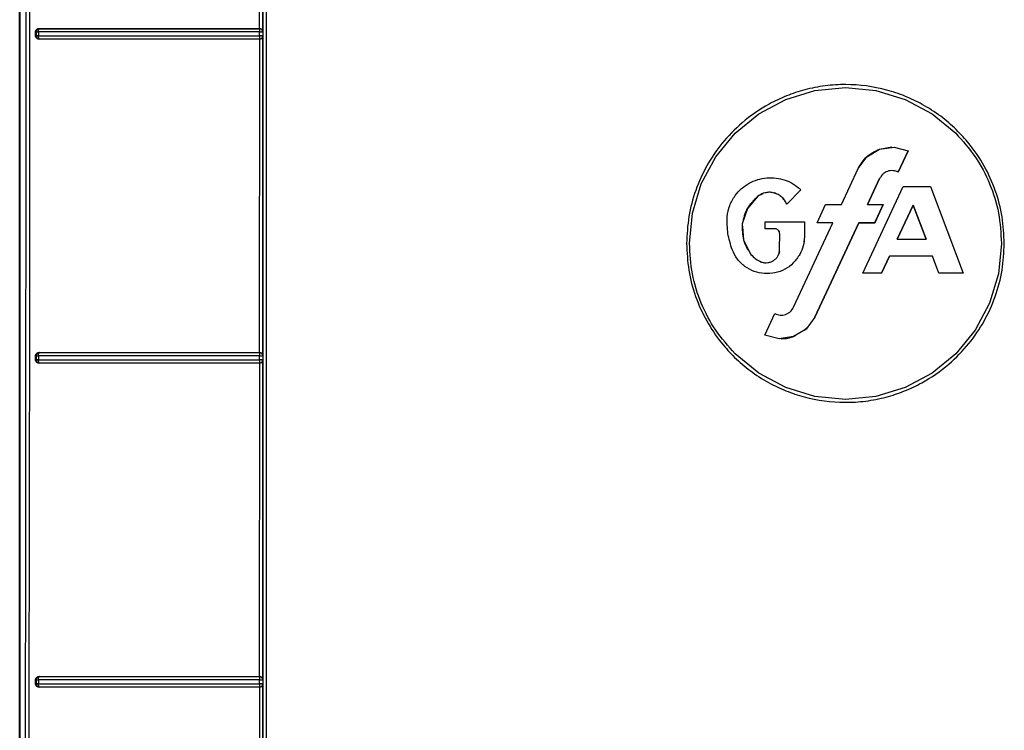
# Model space of a CAD drawing. Header units: inches. Extents: x 170 to 312, y 215 to 248.
# Tile 915 of 987: x 304.9858 to 305.1079, y 242.0284 to 242.1165. Entities that reach past the tile are written whole.
import ezdxf

# ---------------------------------------------------------------- set-up
doc = ezdxf.new("R2010")
doc.units = ezdxf.units.IN
doc.header["$LTSCALE"] = 0.25
doc.header["$MEASUREMENT"] = 0
doc.layers.add('MOTOR RH', color=7, linetype='Continuous')

msp = doc.modelspace()

# ---------------------------------------------------------------- linework, layer by layer
at = {"layer": 'MOTOR RH'}
for p, q in [((304.9858, 241.92392), (304.9858, 242.23936)), ((304.98581, 242.23936), (304.98581, 241.9417)), ((305.01555, 242.11535), (305.01556, 242.1542)), ((305.01595, 242.11497), (305.01595, 242.15458)), ((304.98777, 242.11443), (304.98777, 242.11497)), ((304.98786, 242.11495), (304.98777, 242.11497)), ((304.98786, 242.11445), (304.98777, 242.11443)), ((304.98786, 242.11495), (304.98786, 242.11445)), ((304.98813, 242.11495), (304.98813, 242.11444)), ((304.98816, 242.11522), (304.9882, 242.11531)), ((304.98819, 242.11536), (304.98824, 242.11534)), ((305.01553, 242.11444), (305.01553, 242.11494)), ((305.01554, 242.11534), (305.01555, 242.11535)), ((305.01595, 242.11497), (305.01593, 242.11495)), ((305.01593, 242.11495), (305.01593, 242.11444)), ((305.01593, 242.11444), (305.01595, 242.11442)), ((305.01595, 242.07481), (305.01595, 242.11442)), ((304.9882, 242.11409), (304.98816, 242.11417)), ((304.98824, 242.11405), (304.98819, 242.11404)), ((304.98822, 242.11406), (304.9882, 242.11409)), ((304.98824, 242.11405), (304.98822, 242.11406)), ((305.01553, 242.11417), (305.01554, 242.11408)), ((305.01554, 242.11408), (305.01554, 242.11405)), ((305.01556, 242.11404), (305.01554, 242.11405)), ((305.01555, 242.0752), (305.01556, 242.11404)), ((305.08076, 242.10658), (305.08439, 242.10768)), ((305.08439, 242.10768), (305.08816, 242.10806)), ((305.08816, 242.10806), (305.09194, 242.10768)), ((305.09194, 242.10768), (305.09557, 242.10658)), ((305.07742, 242.1048), (305.08076, 242.10658)), ((305.09557, 242.10658), (305.09891, 242.1048)), ((305.07449, 242.10239), (305.07742, 242.1048)), ((305.09891, 242.1048), (305.10184, 242.10239)), ((305.07209, 242.09946), (305.07449, 242.10239)), ((305.09082, 242.09947), (305.09239, 242.10041)), ((305.09239, 242.10041), (305.09393, 242.10068)), ((305.09239, 242.10041), (305.09419, 242.10067)), ((305.09419, 242.10067), (305.09595, 242.10021)), ((305.09595, 242.10021), (305.09471, 242.09756)), ((305.09471, 242.09756), (305.09595, 242.10021)), ((305.09595, 242.10021), (305.09471, 242.09756)), ((305.0703, 242.09612), (305.07209, 242.09946)), ((305.08975, 242.09801), (305.09082, 242.09947)), ((305.08766, 242.09354), (305.08975, 242.09801)), ((305.08766, 242.09353), (305.08975, 242.09801)), ((305.09471, 242.09756), (305.09471, 242.09756)), ((305.0692, 242.09249), (305.0703, 242.09612)), ((305.07842, 242.09685), (305.07889, 242.09687)), ((305.09089, 242.09354), (305.0924, 242.09677)), ((305.0924, 242.09677), (305.09089, 242.09353)), ((305.07791, 242.09489), (305.07732, 242.09457)), ((305.07873, 242.09506), (305.07829, 242.09501)), ((305.08265, 242.09537), (305.08088, 242.0936)), ((305.08088, 242.0936), (305.08265, 242.09537)), ((305.08265, 242.09537), (305.08088, 242.0936)), ((305.09031, 242.08504), (305.09532, 242.09579)), ((305.09031, 242.08504), (305.09532, 242.09579)), ((305.09532, 242.09579), (305.09872, 242.09579)), ((305.09872, 242.09579), (305.10277, 242.08504)), ((305.09872, 242.09579), (305.10277, 242.08504)), ((305.07732, 242.09457), (305.076, 242.09306)), ((305.07732, 242.09458), (305.07601, 242.09306)), ((305.06883, 242.08872), (305.0692, 242.09249)), ((305.07601, 242.09306), (305.07538, 242.09115)), ((305.076, 242.09306), (305.07538, 242.09115)), ((305.08466, 242.09128), (305.08571, 242.09353)), ((305.08571, 242.09353), (305.08766, 242.09353)), ((305.09089, 242.09353), (305.09284, 242.09353)), ((305.09284, 242.09353), (305.09178, 242.09128)), ((305.09284, 242.09354), (305.09179, 242.09128)), ((305.09179, 242.09128), (305.09284, 242.09354)), ((305.09656, 242.09348), (305.09459, 242.08924)), ((305.09459, 242.08924), (305.09656, 242.09348)), ((305.09656, 242.09348), (305.09459, 242.08924)), ((305.09656, 242.09348), (305.09816, 242.08924)), ((305.09656, 242.09348), (305.09816, 242.08924)), ((305.09656, 242.09348), (305.09656, 242.09348)), ((305.09816, 242.08924), (305.09656, 242.09348)), ((305.07538, 242.09115), (305.07553, 242.08915)), ((305.0782, 242.09053), (305.0782, 242.09138)), ((305.0782, 242.09138), (305.08307, 242.09138)), ((305.08173, 242.08081), (305.08661, 242.09128)), ((305.08173, 242.08081), (305.08661, 242.09128)), ((305.08307, 242.09138), (305.08307, 242.08956)), ((305.08984, 242.09128), (305.08438, 242.07957)), ((305.08438, 242.07957), (305.08984, 242.09128)), ((305.08984, 242.09128), (305.08438, 242.07957)), ((305.08661, 242.09128), (305.08466, 242.09128)), ((305.08661, 242.09128), (305.08466, 242.09128)), ((305.08661, 242.09128), (305.08466, 242.09128)), ((305.08661, 242.09128), (305.08661, 242.09128)), ((305.09179, 242.09128), (305.08984, 242.09128)), ((305.08984, 242.09128), (305.08984, 242.09128)), ((305.08984, 242.09128), (305.09179, 242.09128)), ((305.09178, 242.09128), (305.08984, 242.09128)), ((305.09179, 242.09128), (305.09179, 242.09128)), ((305.0754, 242.0908), (305.07553, 242.08915)), ((305.07945, 242.09053), (305.0782, 242.09053)), ((305.0782, 242.09053), (305.0782, 242.09053)), ((305.07945, 242.09053), (305.0782, 242.09053)), ((305.07945, 242.09053), (305.0782, 242.09053)), ((305.07945, 242.09053), (305.07945, 242.09053)), ((305.08001, 242.08802), (305.08002, 242.08997)), ((305.07553, 242.08915), (305.07606, 242.08811)), ((305.07553, 242.08915), (305.07645, 242.08736)), ((305.08307, 242.08956), (305.08299, 242.08891)), ((305.09459, 242.08924), (305.09816, 242.08924)), ((305.09816, 242.08924), (305.09816, 242.08924)), ((305.1075, 242.08872), (305.10713, 242.08495)), ((305.08002, 242.08802), (305.08002, 242.08802)), ((305.09361, 242.08714), (305.09263, 242.08504)), ((305.09263, 242.08504), (305.09361, 242.08714)), ((305.09361, 242.08714), (305.09263, 242.08504)), ((305.09895, 242.08714), (305.09361, 242.08714)), ((305.09361, 242.08714), (305.09361, 242.08714)), ((305.09895, 242.08714), (305.09361, 242.08714)), ((305.09895, 242.08714), (305.09361, 242.08714)), ((305.09974, 242.08504), (305.09895, 242.08714)), ((305.09895, 242.08714), (305.09895, 242.08714)), ((305.09974, 242.08504), (305.09895, 242.08714)), ((305.09263, 242.08504), (305.09031, 242.08504)), ((305.09263, 242.08504), (305.09031, 242.08504)), ((305.09263, 242.08504), (305.09031, 242.08504)), ((305.09263, 242.08504), (305.09263, 242.08504)), ((305.10277, 242.08504), (305.09974, 242.08504)), ((305.09974, 242.08504), (305.09974, 242.08504)), ((305.10277, 242.08504), (305.09974, 242.08504)), ((305.10277, 242.08504), (305.09974, 242.08504)), ((305.10713, 242.08495), (305.10603, 242.08132)), ((305.10603, 242.08132), (305.10424, 242.07798)), ((305.07818, 242.07737), (305.07941, 242.08002)), ((305.08438, 242.07957), (305.0833, 242.0781)), ((305.08438, 242.07957), (305.08438, 242.07957)), ((305.0833, 242.0781), (305.08174, 242.07717)), ((305.08342, 242.07827), (305.08307, 242.07797)), ((305.08307, 242.07796), (305.08342, 242.07827)), ((305.10424, 242.07798), (305.10184, 242.07505)), ((305.07994, 242.07691), (305.07818, 242.07737)), ((305.08174, 242.07717), (305.07994, 242.07691)), ((304.98777, 242.07427), (304.98777, 242.07481)), ((304.98786, 242.07479), (304.98777, 242.07481)), ((304.98786, 242.07429), (304.98777, 242.07427)), ((304.98786, 242.07479), (304.98786, 242.07429)), ((304.98813, 242.07479), (304.98813, 242.07428)), ((304.98816, 242.07506), (304.9882, 242.07515)), ((304.98819, 242.0752), (304.98824, 242.07519)), ((305.01553, 242.07428), (305.01553, 242.07478)), ((305.01554, 242.07519), (305.01555, 242.0752)), ((305.01595, 242.07481), (305.01593, 242.07479)), ((305.01593, 242.07479), (305.01593, 242.07429)), ((305.01593, 242.07429), (305.01595, 242.07426)), ((305.01595, 242.03466), (305.01595, 242.07426)), ((305.07742, 242.07264), (305.07449, 242.07505)), ((305.10184, 242.07505), (305.09891, 242.07264)), ((304.9882, 242.07393), (304.98816, 242.07401)), ((304.98824, 242.0739), (304.98819, 242.07389)), ((304.98824, 242.0739), (304.9882, 242.07393)), ((305.01553, 242.07401), (305.01554, 242.07392)), ((305.01554, 242.07392), (305.01554, 242.07389)), ((305.01556, 242.07388), (305.01554, 242.07389)), ((305.01555, 242.03504), (305.01556, 242.07388)), ((305.08076, 242.07085), (305.07742, 242.07264)), ((305.09891, 242.07264), (305.09557, 242.07085)), ((305.08439, 242.06975), (305.08076, 242.07085)), ((305.09557, 242.07085), (305.09194, 242.06975)), ((305.08816, 242.06938), (305.08439, 242.06975)), ((305.09194, 242.06975), (305.08816, 242.06938)), ((304.98816, 242.03491), (304.9882, 242.035)), ((304.98819, 242.03504), (304.98824, 242.03503)), ((304.9882, 242.035), (304.98824, 242.03503)), ((305.01554, 242.03503), (305.01555, 242.03504)), ((304.98777, 242.03411), (304.98777, 242.03465)), ((304.98786, 242.03463), (304.98777, 242.03465)), ((304.98786, 242.03413), (304.98777, 242.03411)), ((304.98786, 242.03463), (304.98786, 242.03413)), ((304.98813, 242.03462), (304.98813, 242.03412)), ((304.9882, 242.03377), (304.98816, 242.03385)), ((304.98824, 242.03374), (304.9882, 242.03377)), ((305.01553, 242.03412), (305.01553, 242.03462)), ((305.01553, 242.03385), (305.01554, 242.03377)), ((305.01554, 242.03377), (305.01554, 242.03374)), ((305.01595, 242.03466), (305.01593, 242.03463)), ((305.01593, 242.03463), (305.01593, 242.03413)), ((305.01593, 242.03413), (305.01595, 242.03411)), ((305.01595, 241.9945), (305.01595, 242.03411)), ((304.98824, 242.03374), (304.98819, 242.03373)), ((305.01556, 242.03373), (305.01554, 242.03374)), ((305.01555, 241.99488), (305.01556, 242.03373))]:
    msp.add_line(p, q, dxfattribs=at)
for points, knots in [([(304.98698, 242.2401), (304.98699, 242.22222), (304.987, 242.18646), (304.98701, 242.13281), (304.98702, 242.09706), (304.98702, 242.07919)], [0, 0, 0, 0, 0.3333777, 0.6667111, 1, 1, 1, 1]), ([(305.01597, 241.92809), (305.01597, 241.94886), (305.01597, 241.99039), (305.01597, 242.05278), (305.01597, 242.1152), (305.01597, 242.17764), (305.01597, 242.21925), (305.01597, 242.24006)], [0, 0, 0, 0, 0.199959, 0.399961, 0.599979, 0.80001, 1, 1, 1, 1]), ([(305.01637, 242.24018), (305.01637, 242.2193), (305.01637, 242.17754), (305.01637, 242.11488), (305.01637, 242.05224), (305.01637, 241.98964), (305.01637, 241.94795), (305.01637, 241.92711)], [0, 0, 0, 0, 0.2, 0.4, 0.6, 0.8, 1, 1, 1, 1]), ([(304.98654, 242.23972), (304.98655, 242.21844), (304.98658, 242.1759), (304.98657, 242.11206), (304.98652, 242.04824), (304.98643, 241.98446), (304.98633, 241.94201), (304.98628, 241.92078)], [0, 0, 0, 0, 0.199984, 0.399977, 0.600029, 0.800023, 1, 1, 1, 1]), ([(304.98777, 242.11497), (304.98777, 242.11499), (304.98778, 242.11504), (304.98781, 242.11514), (304.98789, 242.11524), (304.98802, 242.11534), (304.98813, 242.11535), (304.98819, 242.11536)], [0, 0, 0, 0, 0.11585, 0.228826, 0.465329, 0.729283, 1, 1, 1, 1]), ([(304.98819, 242.11404), (304.98813, 242.11405), (304.98802, 242.11406), (304.98789, 242.11415), (304.98781, 242.11426), (304.98778, 242.11436), (304.98777, 242.1144), (304.98777, 242.11443)], [0, 0, 0, 0, 0.270747, 0.533788, 0.770103, 0.883423, 1, 1, 1, 1]), ([(304.98824, 242.11534), (304.98824, 242.11534), (304.98819, 242.11534), (304.98809, 242.11532), (304.98797, 242.11524), (304.9879, 242.11514), (304.98787, 242.11505), (304.98786, 242.11498), (304.98786, 242.11495)], [0, 0, 0, 0, 0.021376, 0.251231, 0.50161, 0.694994, 0.833641, 1, 1, 1, 1]), ([(304.98786, 242.11495), (304.98787, 242.11495), (304.98789, 242.11495), (304.98795, 242.11495), (304.98803, 242.11495), (304.98809, 242.11495), (304.98813, 242.11495)], [0, 0, 0, 0, 0.250004, 0.499997, 0.749991, 1, 1, 1, 1]), ([(304.98813, 242.11444), (304.98809, 242.11444), (304.98803, 242.11444), (304.98795, 242.11444), (304.98789, 242.11444), (304.98787, 242.11445), (304.98786, 242.11445)], [0, 0, 0, 0, 0.250132, 0.500007, 0.749886, 1, 1, 1, 1]), ([(304.98786, 242.11445), (304.98787, 242.11439), (304.98788, 242.11429), (304.98797, 242.11416), (304.98809, 242.11407), (304.98819, 242.11406), (304.98824, 242.11405)], [0, 0, 0, 0, 0.2502109, 0.4998875, 0.749898, 1, 1, 1, 1]), ([(304.98813, 242.11495), (304.98813, 242.11497), (304.98813, 242.11502), (304.98813, 242.1151), (304.98814, 242.11516), (304.98815, 242.1152), (304.98816, 242.11522)], [0, 0, 0, 0, 0.249998, 0.499999, 0.750002, 1, 1, 1, 1]), ([(305.01553, 242.11494), (305.01245, 242.11494), (305.00628, 242.11494), (304.99708, 242.11495), (304.99112, 242.11495), (304.98813, 242.11495)], [0, 0, 0, 0, 0.331609, 0.664943, 1, 1, 1, 1]), ([(304.98813, 242.11444), (304.99112, 242.11444), (304.99709, 242.11444), (305.00628, 242.11444), (305.01245, 242.11444), (305.01553, 242.11444)], [0, 0, 0, 0, 0.335142, 0.668475, 1, 1, 1, 1]), ([(304.98816, 242.11417), (304.98816, 242.11419), (304.98815, 242.11423), (304.98813, 242.1143), (304.98813, 242.11437), (304.98813, 242.11442), (304.98813, 242.11444)], [0, 0, 0, 0, 0.249769, 0.499932, 0.750118, 1, 1, 1, 1]), ([(304.98819, 242.11536), (304.99116, 242.11535), (304.9971, 242.11535), (305.00628, 242.11535), (305.01246, 242.11535), (305.01555, 242.11535)], [0, 0, 0, 0, 0.333153, 0.666753, 1, 1, 1, 1]), ([(304.9882, 242.11531), (304.98821, 242.11532), (304.98822, 242.11534), (304.98824, 242.11534), (304.98824, 242.11534), (304.98824, 242.11534), (304.98824, 242.11534), (304.98824, 242.11534)], [0, 0, 0, 0, 0.723554, 0.917935, 0.972998, 0.990021, 1, 1, 1, 1]), ([(304.98824, 242.11534), (304.9912, 242.11534), (304.99713, 242.11534), (305.00629, 242.11534), (305.01246, 242.11534), (305.01554, 242.11534)], [0, 0, 0, 0, 0.333017, 0.666911, 1, 1, 1, 1]), ([(305.01554, 242.11534), (305.01554, 242.11534), (305.01554, 242.11532), (305.01553, 242.11525), (305.01553, 242.11522)], [0, 0, 0, 0, 0.500037, 1, 1, 1, 1]), ([(305.01553, 242.11522), (305.01553, 242.11518), (305.01553, 242.11513), (305.01553, 242.11503), (305.01553, 242.11498), (305.01553, 242.11494)], [0, 0, 0, 0, 0.453626, 0.692825, 1, 1, 1, 1]), ([(305.01553, 242.11494), (305.01556, 242.11494), (305.01562, 242.11494), (305.0157, 242.11494), (305.01577, 242.11495), (305.01585, 242.11495), (305.0159, 242.11494), (305.01592, 242.11496), (305.01593, 242.11495), (305.01593, 242.11495)], [0, 0, 0, 0, 0.144819, 0.288961, 0.405983, 0.545581, 0.778747, 0.891833, 1, 1, 1, 1]), ([(305.01593, 242.11444), (305.01592, 242.11444), (305.01591, 242.11444), (305.01582, 242.11444), (305.01572, 242.11444), (305.01563, 242.11444), (305.01557, 242.11444), (305.01553, 242.11444)], [0, 0, 0, 0, 0.2509579, 0.5014951, 0.6987948, 0.8365584, 1, 1, 1, 1]), ([(305.01553, 242.11444), (305.01553, 242.11444), (305.01553, 242.11438), (305.01554, 242.11428), (305.01553, 242.11421), (305.01553, 242.11417)], [0, 0, 0, 0, 0.031612, 0.511044, 1, 1, 1, 1]), ([(305.01593, 242.11495), (305.01593, 242.11498), (305.01592, 242.11505), (305.01588, 242.11514), (305.01582, 242.11523), (305.01575, 242.11528), (305.01571, 242.1153), (305.01568, 242.11532), (305.01566, 242.11532), (305.01563, 242.11533), (305.0156, 242.11534), (305.01556, 242.11534), (305.01554, 242.11534)], [0, 0, 0, 0, 0.169778, 0.309899, 0.500349, 0.669275, 0.720741, 0.750043, 0.812673, 0.833809, 0.875282, 1, 1, 1, 1]), ([(305.01554, 242.11405), (305.01557, 242.11405), (305.01564, 242.11406), (305.01573, 242.1141), (305.01582, 242.11416), (305.01587, 242.11423), (305.01589, 242.11427), (305.0159, 242.1143), (305.01591, 242.11432), (305.01592, 242.11435), (305.01593, 242.11438), (305.01593, 242.11442), (305.01593, 242.11444)], [0, 0, 0, 0, 0.1705626, 0.3114539, 0.5033973, 0.6703643, 0.7215041, 0.7509336, 0.8128694, 0.8345961, 0.8750192, 1, 1, 1, 1]), ([(305.01555, 242.11535), (305.01558, 242.11535), (305.01564, 242.11535), (305.01573, 242.11531), (305.01581, 242.11526), (305.01585, 242.11521), (305.01588, 242.11519)], [0, 0, 0, 0, 0.218148, 0.447021, 0.703324, 1, 1, 1, 1]), ([(305.01595, 242.11442), (305.01595, 242.11438), (305.01594, 242.11431), (305.0159, 242.11424), (305.01587, 242.1142)], [0, 0, 0, 0, 0.503399, 1, 1, 1, 1]), ([(305.01588, 242.11519), (305.0159, 242.11515), (305.01594, 242.11509), (305.01595, 242.11502), (305.01595, 242.11498), (305.01595, 242.11497), (305.01595, 242.11497)], [0, 0, 0, 0, 0.558608, 0.865721, 0.954475, 1, 1, 1, 1]), ([(305.01556, 242.11404), (305.01246, 242.11404), (305.00628, 242.11404), (304.9971, 242.11404), (304.99116, 242.11404), (304.98819, 242.11404)], [0, 0, 0, 0, 0.3334428, 0.6669188, 1, 1, 1, 1]), ([(305.01554, 242.11405), (305.01246, 242.11405), (305.00629, 242.11405), (304.99713, 242.11405), (304.9912, 242.11405), (304.98824, 242.11405)], [0, 0, 0, 0, 0.3330755, 0.6669605, 1, 1, 1, 1]), ([(305.01587, 242.1142), (305.01585, 242.11418), (305.01582, 242.11414), (305.01574, 242.11409), (305.01565, 242.11405), (305.01559, 242.11404), (305.01556, 242.11404)], [0, 0, 0, 0, 0.281455, 0.527086, 0.764277, 1, 1, 1, 1]), ([(305.10786, 242.08872), (305.1078, 242.08983), (305.10769, 242.09206), (305.10682, 242.0953), (305.10545, 242.09836), (305.10375, 242.10086), (305.1019, 242.1029), (305.09996, 242.10456), (305.09781, 242.10595), (305.09556, 242.10702), (305.09243, 242.10807), (305.08906, 242.10852), (305.08564, 242.10831), (305.08317, 242.10782), (305.08084, 242.10705), (305.07817, 242.10579), (305.0754, 242.10387), (305.07283, 242.10123), (305.0709, 242.09839), (305.06952, 242.09532), (305.06864, 242.09207), (305.06853, 242.08983), (305.06847, 242.08872)], [0, 0, 0, 0, 0.053827, 0.108154, 0.161991, 0.215823, 0.254355, 0.295472, 0.339437, 0.377786, 0.416425, 0.499247, 0.540867, 0.582327, 0.621091, 0.659532, 0.725561, 0.783441, 0.837465, 0.891484, 0.94599, 1, 1, 1, 1]), ([(305.10184, 242.10239), (305.10268, 242.10145), (305.10437, 242.09955), (305.10613, 242.09616), (305.10729, 242.09252), (305.10743, 242.08998), (305.1075, 242.08872)], [0, 0, 0, 0, 0.249988, 0.500002, 0.750014, 1, 1, 1, 1]), ([(305.08975, 242.09801), (305.09007, 242.09854), (305.09071, 242.09961), (305.09183, 242.10014), (305.09239, 242.10041)], [0, 0, 0, 0, 0.500004, 1, 1, 1, 1]), ([(305.09471, 242.09756), (305.0945, 242.09764), (305.09418, 242.09776), (305.09372, 242.09774), (305.09339, 242.09767), (305.09307, 242.09752), (305.0927, 242.09726), (305.09252, 242.09696), (305.0924, 242.09677)], [0, 0, 0, 0, 0.248419, 0.374377, 0.499188, 0.623924, 0.750308, 1, 1, 1, 1]), ([(305.09471, 242.09756), (305.09461, 242.09761), (305.0944, 242.0977), (305.09417, 242.09773), (305.09406, 242.09774)], [0, 0, 0, 0, 0.499999, 1, 1, 1, 1]), ([(305.0745, 242.09467), (305.07475, 242.09497), (305.07525, 242.09555), (305.07621, 242.09621), (305.07727, 242.09667), (305.07841, 242.09689), (305.07957, 242.09687), (305.0807, 242.0966), (305.08176, 242.09611), (305.08235, 242.09562), (305.08265, 242.09537)], [0, 0, 0, 0, 0.1260747, 0.2503281, 0.3753732, 0.4999941, 0.6246137, 0.7496514, 0.8738663, 1, 1, 1, 1]), ([(305.07828, 242.09501), (305.07811, 242.09497), (305.07776, 242.09488), (305.07747, 242.09467), (305.07732, 242.09457)], [0, 0, 0, 0, 0.498906, 1, 1, 1, 1]), ([(305.07934, 242.09497), (305.07917, 242.09501), (305.07882, 242.09509), (305.07846, 242.09504), (305.07828, 242.09501)], [0, 0, 0, 0, 0.5, 1, 1, 1, 1]), ([(305.08088, 242.0936), (305.08081, 242.09376), (305.08065, 242.09408), (305.08029, 242.09448), (305.07985, 242.0948), (305.07951, 242.09492), (305.07934, 242.09498)], [0, 0, 0, 0, 0.24931, 0.499997, 0.750489, 1, 1, 1, 1]), ([(305.08028, 242.09447), (305.08014, 242.09458), (305.07985, 242.0948), (305.07951, 242.09492), (305.07934, 242.09497)], [0, 0, 0, 0, 0.499286, 1, 1, 1, 1]), ([(305.07351, 242.09202), (305.07358, 242.0925), (305.07372, 242.09345), (305.07424, 242.09426), (305.0745, 242.09467)], [0, 0, 0, 0, 0.499997, 1, 1, 1, 1]), ([(305.07351, 242.09202), (305.07358, 242.0925), (305.07372, 242.09345), (305.07424, 242.09426), (305.0745, 242.09467)], [0, 0, 0, 0, 0.50031, 1, 1, 1, 1]), ([(305.07732, 242.09457), (305.07682, 242.0941), (305.07583, 242.09315), (305.07553, 242.09182), (305.07538, 242.09115)], [0, 0, 0, 0, 0.5, 1, 1, 1, 1]), ([(305.08088, 242.0936), (305.08081, 242.09376), (305.08065, 242.09408), (305.0804, 242.09434), (305.08028, 242.09447)], [0, 0, 0, 0, 0.501236, 1, 1, 1, 1]), ([(305.07413, 242.08795), (305.07392, 242.08861), (305.07349, 242.08993), (305.07351, 242.09132), (305.07351, 242.09202)], [0, 0, 0, 0, 0.5000128, 1, 1, 1, 1]), ([(305.07538, 242.09115), (305.07537, 242.09047), (305.07534, 242.0891), (305.07608, 242.08794), (305.07645, 242.08736)], [0, 0, 0, 0, 0.500001, 1, 1, 1, 1]), ([(305.08001, 242.08996), (305.08001, 242.09004), (305.07999, 242.09018), (305.07985, 242.09036), (305.07967, 242.0905), (305.07952, 242.09052), (305.07945, 242.09053)], [0, 0, 0, 0, 0.251527, 0.502365, 0.748885, 1, 1, 1, 1]), ([(305.06847, 242.08872), (305.06853, 242.08761), (305.06863, 242.08538), (305.06951, 242.08213), (305.07088, 242.07908), (305.07258, 242.07657), (305.07443, 242.07453), (305.07637, 242.07287), (305.07852, 242.07149), (305.08077, 242.07042), (305.0839, 242.06937), (305.08727, 242.06892), (305.09069, 242.06913), (305.09316, 242.06962), (305.09549, 242.07039), (305.09816, 242.07165), (305.10093, 242.07357), (305.1035, 242.07621), (305.10543, 242.07905), (305.10681, 242.08211), (305.10769, 242.08537), (305.1078, 242.0876), (305.10786, 242.08872)], [0, 0, 0, 0, 0.053831, 0.108162, 0.162002, 0.21584, 0.254375, 0.295495, 0.339462, 0.377813, 0.416452, 0.499272, 0.540889, 0.582347, 0.621109, 0.659547, 0.725573, 0.783451, 0.837473, 0.891489, 0.945992, 1, 1, 1, 1]), ([(305.07449, 242.07505), (305.07365, 242.07599), (305.07196, 242.07788), (305.0702, 242.08128), (305.06904, 242.08492), (305.0689, 242.08745), (305.06883, 242.08872)], [0, 0, 0, 0, 0.249988, 0.500002, 0.750015, 1, 1, 1, 1]), ([(305.08307, 242.08956), (305.08305, 242.08917), (305.083, 242.08841), (305.08267, 242.08771), (305.08251, 242.08737)], [0, 0, 0, 0, 0.500482, 1, 1, 1, 1]), ([(305.08251, 242.08737), (305.08226, 242.087), (305.08177, 242.08626), (305.08068, 242.08548), (305.07944, 242.08502), (305.07813, 242.08493), (305.07684, 242.0852), (305.07568, 242.08583), (305.07471, 242.08675), (305.07432, 242.08755), (305.07413, 242.08795)], [0, 0, 0, 0, 0.126908, 0.25145, 0.376016, 0.500011, 0.624006, 0.748574, 0.873075, 1, 1, 1, 1]), ([(305.07998, 242.08778), (305.07997, 242.08769), (305.07995, 242.08748), (305.07984, 242.08729), (305.07978, 242.08718)], [0, 0, 0, 0, 0.404923, 1, 1, 1, 1]), ([(305.07983, 242.08724), (305.07988, 242.08736), (305.07999, 242.08761), (305.08001, 242.08788), (305.08001, 242.08802)], [0, 0, 0, 0, 0.497601, 1, 1, 1, 1]), ([(305.07645, 242.08736), (305.07663, 242.08716), (305.077, 242.08676), (305.0775, 242.08653), (305.07775, 242.08642)], [0, 0, 0, 0, 0.500208, 1, 1, 1, 1]), ([(305.07775, 242.08642), (305.07788, 242.08639), (305.07815, 242.08631), (305.07842, 242.08633), (305.07855, 242.08634)], [0, 0, 0, 0, 0.500712, 1, 1, 1, 1]), ([(305.07855, 242.08634), (305.07869, 242.08637), (305.07895, 242.08642), (305.07918, 242.08656), (305.0793, 242.08664)], [0, 0, 0, 0, 0.499151, 1, 1, 1, 1]), ([(305.07941, 242.08002), (305.07963, 242.07994), (305.07995, 242.07982), (305.08041, 242.07983), (305.08074, 242.07991), (305.08105, 242.08005), (305.08143, 242.08032), (305.08161, 242.08061), (305.08173, 242.08081)], [0, 0, 0, 0, 0.248407, 0.374361, 0.499168, 0.623903, 0.750288, 1, 1, 1, 1]), ([(304.98702, 242.07919), (304.98701, 242.07346), (304.98698, 242.05737), (304.98693, 242.0252), (304.98689, 241.99878), (304.98686, 241.98271)], [0, 0, 0, 0, 0.178102, 0.500003, 1, 1, 1, 1]), ([(305.08198, 242.07731), (305.08182, 242.07723), (305.08126, 242.07695), (305.08064, 242.07692), (305.08019, 242.0769)], [0, 0, 0, 0, 0.28812, 1, 1, 1, 1]), ([(305.08019, 242.07691), (305.08064, 242.07693), (305.08127, 242.07695), (305.08182, 242.07723), (305.08198, 242.07731)], [0, 0, 0, 0, 0.709949, 1, 1, 1, 1]), ([(304.98777, 242.07481), (304.98777, 242.07483), (304.98778, 242.07488), (304.98781, 242.07498), (304.98788, 242.07509), (304.98802, 242.07518), (304.98813, 242.07519), (304.98819, 242.0752)], [0, 0, 0, 0, 0.114151, 0.226087, 0.462642, 0.728302, 1, 1, 1, 1]), ([(304.98819, 242.07389), (304.98813, 242.07389), (304.98802, 242.0739), (304.98788, 242.074), (304.98781, 242.0741), (304.98778, 242.0742), (304.98777, 242.07425), (304.98777, 242.07427)], [0, 0, 0, 0, 0.27093, 0.533685, 0.769845, 0.883229, 1, 1, 1, 1]), ([(304.98824, 242.07519), (304.98824, 242.07519), (304.98822, 242.07519), (304.98817, 242.07518), (304.98807, 242.07515), (304.98797, 242.07508), (304.9879, 242.07499), (304.98787, 242.07489), (304.98786, 242.07483), (304.98786, 242.07479)], [0, 0, 0, 0, 0.006404, 0.125208, 0.250554, 0.499812, 0.694171, 0.83326, 1, 1, 1, 1]), ([(304.98786, 242.07479), (304.98787, 242.07479), (304.98789, 242.07479), (304.98795, 242.07479), (304.98803, 242.07479), (304.98809, 242.07479), (304.98813, 242.07479)], [0, 0, 0, 0, 0.249999, 0.499993, 0.749993, 1, 1, 1, 1]), ([(304.98813, 242.07428), (304.98809, 242.07428), (304.98803, 242.07428), (304.98795, 242.07428), (304.98789, 242.07429), (304.98787, 242.07429), (304.98786, 242.07429)], [0, 0, 0, 0, 0.250118, 0.500008, 0.749881, 1, 1, 1, 1]), ([(304.98786, 242.07429), (304.98787, 242.07424), (304.98788, 242.07414), (304.98797, 242.07401), (304.98809, 242.07392), (304.98819, 242.0739), (304.98824, 242.0739)], [0, 0, 0, 0, 0.250209, 0.499884, 0.749889, 1, 1, 1, 1]), ([(304.98813, 242.07479), (304.98813, 242.07481), (304.98813, 242.07486), (304.98813, 242.07494), (304.98814, 242.07501), (304.98815, 242.07504), (304.98816, 242.07506)], [0, 0, 0, 0, 0.249991, 0.499998, 0.750003, 1, 1, 1, 1]), ([(305.01553, 242.07478), (305.01246, 242.07478), (305.00628, 242.07478), (304.99708, 242.07478), (304.99112, 242.07478), (304.98813, 242.07479)], [0, 0, 0, 0, 0.33158, 0.664913, 1, 1, 1, 1]), ([(304.98813, 242.07428), (304.99112, 242.07428), (304.99709, 242.07428), (305.00628, 242.07428), (305.01245, 242.07428), (305.01553, 242.07428)], [0, 0, 0, 0, 0.335133, 0.668466, 1, 1, 1, 1]), ([(304.98816, 242.07401), (304.98816, 242.07403), (304.98815, 242.07407), (304.98814, 242.07414), (304.98813, 242.07421), (304.98813, 242.07426), (304.98813, 242.07428)], [0, 0, 0, 0, 0.2497583, 0.4999325, 0.7501062, 1, 1, 1, 1]), ([(304.98819, 242.0752), (304.99116, 242.0752), (304.9971, 242.0752), (305.00628, 242.0752), (305.01246, 242.0752), (305.01555, 242.0752)], [0, 0, 0, 0, 0.333154, 0.666761, 1, 1, 1, 1]), ([(304.9882, 242.07515), (304.9882, 242.07516), (304.98822, 242.07518), (304.98823, 242.07519), (304.98824, 242.07519), (304.98824, 242.07519), (304.98824, 242.07519), (304.98824, 242.07519)], [0, 0, 0, 0, 0.4999148, 0.7840783, 0.9349621, 0.9782287, 1, 1, 1, 1]), ([(304.98824, 242.07519), (304.9912, 242.07519), (304.99713, 242.07519), (305.00629, 242.07519), (305.01246, 242.07519), (305.01554, 242.07519)], [0, 0, 0, 0, 0.333016, 0.666911, 1, 1, 1, 1]), ([(305.01554, 242.07519), (305.01554, 242.07518), (305.01554, 242.07516), (305.01553, 242.0751), (305.01553, 242.07506)], [0, 0, 0, 0, 0.500043, 1, 1, 1, 1]), ([(305.01553, 242.07506), (305.01553, 242.07502), (305.01553, 242.07494), (305.01553, 242.07483), (305.01553, 242.07478)], [0, 0, 0, 0, 0.4999498, 1, 1, 1, 1]), ([(305.01553, 242.07478), (305.01556, 242.07478), (305.01562, 242.07478), (305.0157, 242.07478), (305.01577, 242.07479), (305.01585, 242.07479), (305.0159, 242.07478), (305.01592, 242.0748), (305.01593, 242.07479), (305.01593, 242.07479)], [0, 0, 0, 0, 0.1448, 0.289023, 0.40575, 0.545726, 0.778917, 0.891929, 1, 1, 1, 1]), ([(305.01593, 242.07429), (305.01592, 242.07428), (305.01591, 242.07428), (305.01582, 242.07428), (305.01572, 242.07428), (305.01563, 242.07428), (305.01557, 242.07428), (305.01553, 242.07428)], [0, 0, 0, 0, 0.250965, 0.50152, 0.698812, 0.836571, 1, 1, 1, 1]), ([(305.01553, 242.07428), (305.01553, 242.07427), (305.01553, 242.07422), (305.01554, 242.07412), (305.01553, 242.07405), (305.01553, 242.07401)], [0, 0, 0, 0, 0.031594, 0.511018, 1, 1, 1, 1]), ([(305.01593, 242.07479), (305.01593, 242.07483), (305.01592, 242.07489), (305.01588, 242.07499), (305.01582, 242.07507), (305.01575, 242.07512), (305.01571, 242.07515), (305.01568, 242.07516), (305.01566, 242.07517), (305.01563, 242.07517), (305.0156, 242.07518), (305.01556, 242.07518), (305.01554, 242.07519)], [0, 0, 0, 0, 0.169796, 0.309925, 0.500347, 0.669247, 0.720724, 0.750048, 0.812673, 0.833992, 0.875283, 1, 1, 1, 1]), ([(305.01554, 242.07389), (305.01557, 242.0739), (305.01564, 242.0739), (305.01573, 242.07394), (305.01581, 242.074), (305.01586, 242.07406), (305.01589, 242.07411), (305.0159, 242.07414), (305.01591, 242.07416), (305.01592, 242.07419), (305.01593, 242.07423), (305.01593, 242.07426), (305.01593, 242.07429)], [0, 0, 0, 0, 0.170498, 0.311351, 0.503314, 0.639112, 0.709897, 0.750976, 0.8129, 0.835156, 0.875042, 1, 1, 1, 1]), ([(305.01555, 242.0752), (305.01558, 242.07519), (305.01564, 242.07519), (305.01573, 242.07515), (305.01581, 242.0751), (305.01585, 242.07506), (305.01588, 242.07503)], [0, 0, 0, 0, 0.217835, 0.446698, 0.702916, 1, 1, 1, 1]), ([(305.01587, 242.07405), (305.01585, 242.07402), (305.01582, 242.07398), (305.01574, 242.07393), (305.01565, 242.07389), (305.01559, 242.07389), (305.01556, 242.07388)], [0, 0, 0, 0, 0.281564, 0.526617, 0.765411, 1, 1, 1, 1]), ([(305.01595, 242.07426), (305.01595, 242.07423), (305.01594, 242.07415), (305.0159, 242.07408), (305.01587, 242.07405)], [0, 0, 0, 0, 0.5033835, 1, 1, 1, 1]), ([(305.01588, 242.07503), (305.0159, 242.07499), (305.01594, 242.07493), (305.01595, 242.07486), (305.01595, 242.07483), (305.01595, 242.07482), (305.01595, 242.07481)], [0, 0, 0, 0, 0.557285, 0.863589, 0.953043, 1, 1, 1, 1]), ([(305.01556, 242.07388), (305.01246, 242.07388), (305.00628, 242.07388), (304.9971, 242.07389), (304.99115, 242.07389), (304.98819, 242.07389)], [0, 0, 0, 0, 0.33343, 0.666918, 1, 1, 1, 1]), ([(305.01554, 242.07389), (305.01246, 242.07389), (305.00629, 242.07389), (304.99713, 242.0739), (304.9912, 242.0739), (304.98824, 242.0739)], [0, 0, 0, 0, 0.333077, 0.666962, 1, 1, 1, 1]), ([(304.98777, 242.03465), (304.98777, 242.03468), (304.98778, 242.03473), (304.98781, 242.03482), (304.98789, 242.03493), (304.98802, 242.03503), (304.98813, 242.03504), (304.98819, 242.03504)], [0, 0, 0, 0, 0.115487, 0.228334, 0.465134, 0.729682, 1, 1, 1, 1]), ([(304.98824, 242.03503), (304.98824, 242.03503), (304.98824, 242.03503), (304.98819, 242.03503), (304.98809, 242.03501), (304.98797, 242.03493), (304.9879, 242.03483), (304.98787, 242.03473), (304.98786, 242.03467), (304.98786, 242.03463)], [0, 0, 0, 0, 0.00194, 0.016485, 0.251155, 0.50156, 0.693135, 0.832255, 1, 1, 1, 1]), ([(304.98819, 242.03504), (304.99116, 242.03504), (304.9971, 242.03504), (305.00628, 242.03504), (305.01246, 242.03504), (305.01555, 242.03504)], [0, 0, 0, 0, 0.333158, 0.666771, 1, 1, 1, 1]), ([(304.98824, 242.03503), (304.9912, 242.03503), (304.99713, 242.03503), (305.0063, 242.03503), (305.01246, 242.03503), (305.01554, 242.03503)], [0, 0, 0, 0, 0.33298, 0.666929, 1, 1, 1, 1]), ([(305.01554, 242.03503), (305.01554, 242.03502), (305.01554, 242.03501), (305.01554, 242.03494), (305.01553, 242.0349)], [0, 0, 0, 0, 0.500122, 1, 1, 1, 1]), ([(305.01593, 242.03463), (305.01593, 242.03468), (305.01592, 242.03478), (305.01584, 242.03489), (305.01576, 242.03496), (305.01571, 242.03499), (305.01568, 242.035), (305.01565, 242.03501), (305.01563, 242.03502), (305.01559, 242.03503), (305.01556, 242.03503), (305.01554, 242.03503)], [0, 0, 0, 0, 0.237979, 0.475429, 0.641876, 0.730535, 0.777013, 0.799822, 0.868975, 0.917803, 1, 1, 1, 1]), ([(305.01555, 242.03504), (305.01558, 242.03504), (305.01564, 242.03503), (305.01573, 242.035), (305.01581, 242.03495), (305.01585, 242.0349), (305.01588, 242.03487)], [0, 0, 0, 0, 0.216438, 0.445518, 0.701569, 1, 1, 1, 1]), ([(304.98819, 242.03373), (304.98813, 242.03373), (304.98802, 242.03374), (304.98788, 242.03384), (304.98781, 242.03394), (304.98778, 242.03404), (304.98777, 242.03409), (304.98777, 242.03411)], [0, 0, 0, 0, 0.2710841, 0.5335565, 0.7695787, 0.8830478, 1, 1, 1, 1]), ([(304.98786, 242.03463), (304.98787, 242.03463), (304.98789, 242.03463), (304.98795, 242.03463), (304.98803, 242.03463), (304.98809, 242.03462), (304.98813, 242.03462)], [0, 0, 0, 0, 0.250012, 0.500008, 0.750019, 1, 1, 1, 1]), ([(304.98813, 242.03412), (304.98809, 242.03412), (304.98803, 242.03412), (304.98795, 242.03412), (304.98789, 242.03413), (304.98787, 242.03413), (304.98786, 242.03413)], [0, 0, 0, 0, 0.250123, 0.499995, 0.749882, 1, 1, 1, 1]), ([(304.98786, 242.03413), (304.98787, 242.03408), (304.98788, 242.03398), (304.98797, 242.03385), (304.98809, 242.03376), (304.98819, 242.03375), (304.98824, 242.03374)], [0, 0, 0, 0, 0.2502, 0.499886, 0.749899, 1, 1, 1, 1]), ([(304.98813, 242.03462), (304.98813, 242.03465), (304.98813, 242.0347), (304.98813, 242.03478), (304.98814, 242.03485), (304.98815, 242.03489), (304.98816, 242.03491)], [0, 0, 0, 0, 0.250004, 0.499999, 0.74999, 1, 1, 1, 1]), ([(305.01553, 242.03462), (305.01246, 242.03462), (305.00628, 242.03462), (304.99709, 242.03462), (304.99112, 242.03462), (304.98813, 242.03462)], [0, 0, 0, 0, 0.331567, 0.664899, 1, 1, 1, 1]), ([(304.98813, 242.03412), (304.99112, 242.03412), (304.99709, 242.03412), (305.00628, 242.03412), (305.01245, 242.03412), (305.01553, 242.03412)], [0, 0, 0, 0, 0.335133, 0.668465, 1, 1, 1, 1]), ([(304.98816, 242.03385), (304.98816, 242.03387), (304.98815, 242.03391), (304.98814, 242.03398), (304.98813, 242.03405), (304.98813, 242.03409), (304.98813, 242.03412)], [0, 0, 0, 0, 0.249786, 0.499951, 0.750104, 1, 1, 1, 1]), ([(305.01553, 242.0349), (305.01553, 242.03486), (305.01553, 242.03478), (305.01553, 242.03467), (305.01553, 242.03462)], [0, 0, 0, 0, 0.4999323, 1, 1, 1, 1]), ([(305.01553, 242.03462), (305.01556, 242.03462), (305.01562, 242.03462), (305.0157, 242.03462), (305.01577, 242.03463), (305.01585, 242.03463), (305.0159, 242.03463), (305.01593, 242.03464), (305.01593, 242.03464), (305.01593, 242.03463)], [0, 0, 0, 0, 0.144802, 0.289128, 0.405584, 0.545961, 0.781526, 0.905359, 1, 1, 1, 1]), ([(305.01593, 242.03413), (305.01592, 242.03413), (305.01591, 242.03412), (305.01582, 242.03412), (305.01572, 242.03412), (305.01563, 242.03412), (305.01557, 242.03412), (305.01553, 242.03412)], [0, 0, 0, 0, 0.250968, 0.501531, 0.698827, 0.836575, 1, 1, 1, 1]), ([(305.01553, 242.03412), (305.01553, 242.03411), (305.01553, 242.03406), (305.01554, 242.03396), (305.01553, 242.03389), (305.01553, 242.03385)], [0, 0, 0, 0, 0.031564, 0.511012, 1, 1, 1, 1]), ([(305.01554, 242.03374), (305.01557, 242.03374), (305.01564, 242.03374), (305.01573, 242.03378), (305.01581, 242.03384), (305.01586, 242.0339), (305.01589, 242.03395), (305.0159, 242.03398), (305.01591, 242.03401), (305.01592, 242.03403), (305.01593, 242.03407), (305.01593, 242.0341), (305.01593, 242.03413)], [0, 0, 0, 0, 0.1704559, 0.3112931, 0.5032949, 0.6273045, 0.7053381, 0.7509924, 0.8129118, 0.8356884, 0.8750402, 1, 1, 1, 1]), ([(305.01587, 242.03389), (305.01585, 242.03387), (305.01582, 242.03382), (305.01574, 242.03377), (305.01565, 242.03374), (305.01559, 242.03373), (305.01556, 242.03373)], [0, 0, 0, 0, 0.281342, 0.526581, 0.765288, 1, 1, 1, 1]), ([(305.01595, 242.03411), (305.01595, 242.03407), (305.01594, 242.03399), (305.0159, 242.03392), (305.01587, 242.03389)], [0, 0, 0, 0, 0.5030925, 1, 1, 1, 1]), ([(305.01588, 242.03487), (305.0159, 242.03484), (305.01594, 242.03478), (305.01595, 242.0347), (305.01595, 242.03467), (305.01595, 242.03466), (305.01595, 242.03466)], [0, 0, 0, 0, 0.557091, 0.863508, 0.953007, 1, 1, 1, 1]), ([(305.01556, 242.03373), (305.01246, 242.03373), (305.00628, 242.03373), (304.99709, 242.03373), (304.99115, 242.03373), (304.98819, 242.03373)], [0, 0, 0, 0, 0.333416, 0.666914, 1, 1, 1, 1]), ([(305.01554, 242.03374), (305.01246, 242.03374), (305.00629, 242.03374), (304.99713, 242.03374), (304.9912, 242.03374), (304.98824, 242.03374)], [0, 0, 0, 0, 0.333077, 0.666963, 1, 1, 1, 1])]:
    msp.add_open_spline(points, degree=3, knots=knots, dxfattribs=at)
msp.add_open_spline([(305.0793, 242.08664), (305.0794, 242.08672), (305.07962, 242.08689), (305.07976, 242.08712), (305.07983, 242.08724)], degree=3, dxfattribs=at)

doc.saveas('drawing.dxf')
